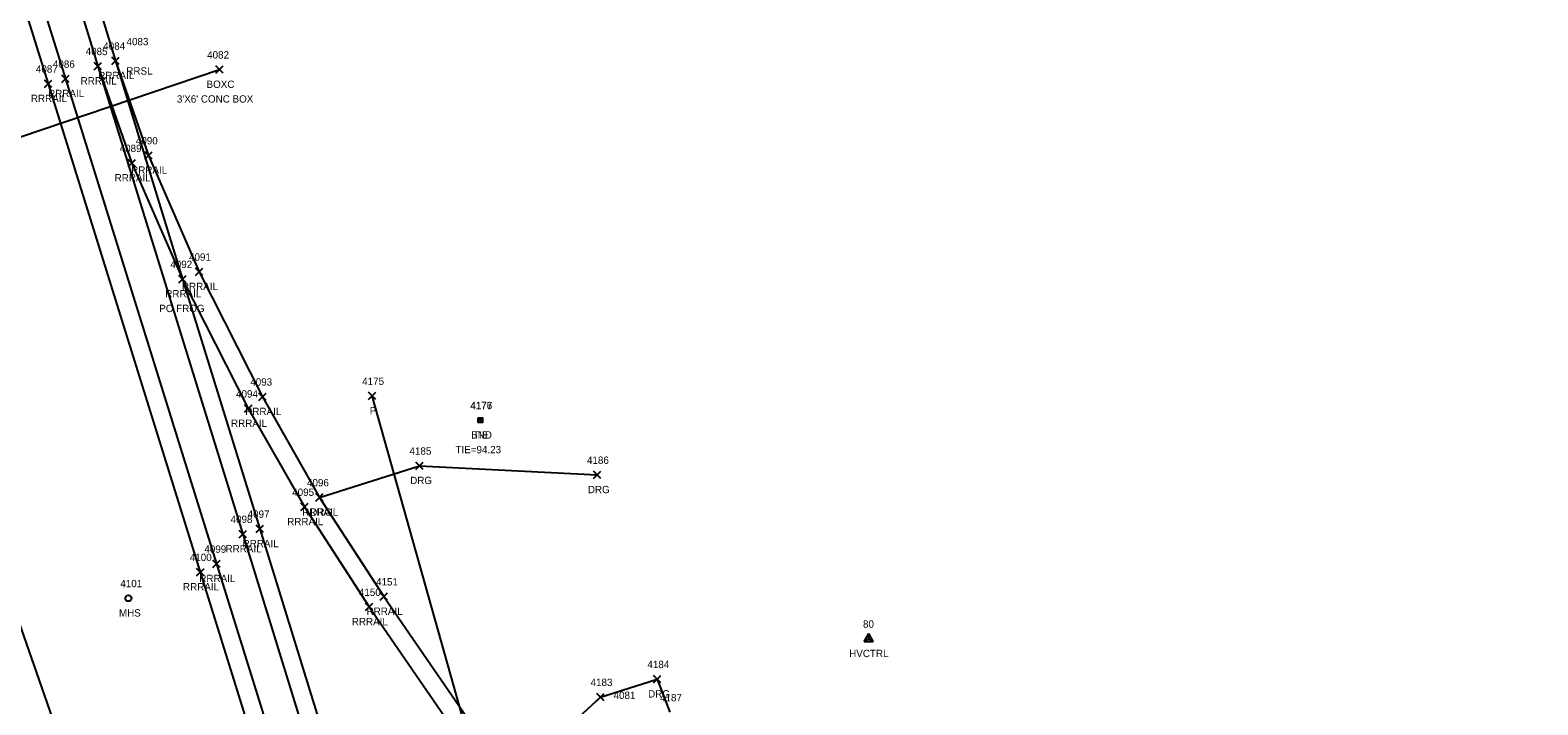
# Model space of a CAD drawing. Extents: x 1462668 to 1465147, y 550359 to 557351.
# Drawn here: x 1463479 to 1463889.2, y 556078.6 to 556262.4 of the extents above; entities that cross this region are included whole.
import ezdxf

# ---------------------------------------------------------------- set-up
doc = ezdxf.new("R2010")
doc.units = 0
for name, color, linetype in [('C_A', 7, 'Continuous'), ('C_C', 7, 'Continuous'), ('C_I', 7, 'Continuous'), ('CBP', 7, 'Continuous'), ('CPSM', 7, 'Continuous'), ('D_A', 7, 'Continuous'), ('D_C', 7, 'Continuous'), ('D_I', 7, 'Continuous'), ('D_TIC', 7, 'Continuous'), ('DCP', 7, 'Continuous'), ('DDEFAULT', 7, 'Continuous'), ('L_I', 7, 'Continuous'), ('Level 18', 7, 'Continuous'), ('LFNC', 7, 'Continuous'), ('M_A', 7, 'Continuous'), ('M_I', 7, 'Continuous'), ('R_A', 7, 'Continuous'), ('R_C', 7, 'Continuous'), ('R_I', 7, 'Continuous'), ('R_TIC', 7, 'Continuous'), ('RDG', 7, 'Continuous'), ('RR', 7, 'Continuous'), ('U_A', 7, 'Continuous'), ('U_I', 7, 'Continuous'), ('USMH', 7, 'Continuous')]:
    doc.layers.add(name, color=color, linetype=linetype)

msp = doc.modelspace()

# ---------------------------------------------------------------- linework, layer by layer
at = {"layer": 'CBP'}
for radius in [0.625, 0.0833]:
    msp.add_circle((1463601.48, 556156.12), radius, dxfattribs=at)
at = {"layer": 'CPSM'}
for p, q in [((1463705.89, 556095.88), (1463707.14, 556098.05)), ((1463708.39, 556095.88), (1463707.14, 556098.05)), ((1463707.14, 556096.61), (1463707.14, 556098.05)), ((1463705.89, 556095.88), (1463707.14, 556096.61)), ((1463705.89, 556095.88), (1463708.39, 556095.88)), ((1463707.14, 556096.61), (1463707.14, 556096.61)), ((1463707.14, 556096.61), (1463708.39, 556095.88))]:
    msp.add_line(p, q, dxfattribs=at)
at = {"layer": 'D_TIC'}
for points in [[(1463529.49, 556250.62), (1463531.49, 556252.62)], [(1463531.49, 556250.62), (1463529.49, 556252.62)], [(1463571.02, 556161.72), (1463573.02, 556163.72)], [(1463573.02, 556161.72), (1463571.02, 556163.72)]]:
    msp.add_lwpolyline(points, dxfattribs=at)
at = {"layer": 'DCP'}
msp.add_lwpolyline([(1463619.95, 555992.43), (1463572.02, 556162.72)], dxfattribs=at)
at = {"layer": 'DDEFAULT'}
msp.add_lwpolyline([(1463452.43, 556225.24), (1463530.49, 556251.62)], dxfattribs=at)
at = {"layer": 'Level 18'}
msp.add_lwpolyline([(1463600.86, 556156.75), (1463602.11, 556156.75), (1463602.11, 556155.5), (1463600.86, 556155.5)], close=True, dxfattribs=at)
msp.add_circle((1463601.49, 556156.13), 0.0833, dxfattribs=at)
at = {"layer": 'LFNC'}
msp.add_lwpolyline([(1463260.37, 556856.1), (1463287.51, 556773.76), (1463336.63, 556617.91), (1463317.04, 556611.87), (1463340, 556536.42), (1463360.93, 556468), (1463386.6, 556387.45), (1463412.74, 556299.98), (1463432.82, 556224.94), (1463450.92, 556180.39), (1463467.13, 556126.19), (1463486.41, 556070.89), (1463523.44, 555949.87), (1463564.29, 555820.42)], dxfattribs=at)
at = {"layer": 'R_TIC'}
for points in [[(1463501.23, 556253.01), (1463503.23, 556255.01)], [(1463503.23, 556253.01), (1463501.23, 556255.01)], [(1463501.23, 556253.01), (1463503.23, 556255.01)], [(1463503.23, 556253.01), (1463501.23, 556255.01)], [(1463487.6, 556248.11), (1463489.6, 556250.11)], [(1463489.6, 556248.11), (1463487.6, 556250.11)], [(1463496.45, 556251.55), (1463498.45, 556253.55)], [(1463498.45, 556251.55), (1463496.45, 556253.55)], [(1463496.45, 556251.55), (1463498.45, 556253.55)], [(1463498.45, 556251.55), (1463496.45, 556253.55)], [(1463482.91, 556246.77), (1463484.91, 556248.77)], [(1463484.91, 556246.77), (1463482.91, 556248.77)], [(1463510.19, 556227.25), (1463512.19, 556229.25)], [(1463512.19, 556227.25), (1463510.19, 556229.25)], [(1463505.7, 556225.15), (1463507.7, 556227.15)], [(1463507.7, 556225.15), (1463505.7, 556227.15)], [(1463524, 556195.56), (1463526, 556197.56)], [(1463526, 556195.56), (1463524, 556197.56)], [(1463519.47, 556193.57), (1463521.47, 556195.57)], [(1463521.47, 556193.57), (1463519.47, 556195.57)], [(1463519.47, 556193.57), (1463521.47, 556195.57)], [(1463521.47, 556193.57), (1463519.47, 556195.57)], [(1463537.36, 556158.3), (1463539.36, 556160.3)], [(1463539.36, 556158.3), (1463537.36, 556160.3)], [(1463541.23, 556161.53), (1463543.23, 556163.53)], [(1463543.23, 556161.53), (1463541.23, 556163.53)], [(1463583.9, 556142.73), (1463585.9, 556144.73)], [(1463585.9, 556142.73), (1463583.9, 556144.73)], [(1463632.25, 556140.24), (1463634.25, 556142.24)], [(1463634.25, 556140.24), (1463632.25, 556142.24)], [(1463556.71, 556134.12), (1463558.71, 556136.12)], [(1463558.71, 556134.12), (1463556.71, 556136.12)], [(1463556.71, 556134.12), (1463558.71, 556136.12)], [(1463558.71, 556134.12), (1463556.71, 556136.12)], [(1463552.64, 556131.52), (1463554.64, 556133.52)], [(1463554.64, 556131.52), (1463552.64, 556133.52)], [(1463540.51, 556125.54), (1463542.51, 556127.54)], [(1463542.51, 556125.54), (1463540.51, 556127.54)], [(1463535.87, 556124.13), (1463537.87, 556126.13)], [(1463537.87, 556124.13), (1463535.87, 556126.13)], [(1463524.3, 556113.77), (1463526.3, 556115.77)], [(1463526.3, 556113.77), (1463524.3, 556115.77)], [(1463528.74, 556116.02), (1463530.74, 556118.02)], [(1463530.74, 556116.02), (1463528.74, 556118.02)], [(1463570.22, 556104.26), (1463572.22, 556106.26)], [(1463572.22, 556104.26), (1463570.22, 556106.26)], [(1463574.23, 556107.11), (1463576.23, 556109.11)], [(1463576.23, 556107.11), (1463574.23, 556109.11)], [(1463648.63, 556084.6), (1463650.63, 556086.6)], [(1463650.63, 556084.6), (1463648.63, 556086.6)], [(1463633.16, 556079.73), (1463635.16, 556081.73)], [(1463635.16, 556079.73), (1463633.16, 556081.73)]]:
    msp.add_lwpolyline(points, dxfattribs=at)
at = {"layer": 'RDG'}
for points in [[(1463557.71, 556135.12), (1463584.9, 556143.73), (1463633.25, 556141.24)], [(1463661.58, 555980.19), (1463643.26, 556021.78), (1463625.39, 556055.61), (1463623.69, 556071), (1463634.16, 556080.73), (1463649.63, 556085.6), (1463653.07, 556076.57)]]:
    msp.add_lwpolyline(points, dxfattribs=at)
at = {"layer": 'RR'}
for points in [[(1463452.29, 556399.95), (1463497.45, 556252.55), (1463536.87, 556125.13), (1463559.44, 556051.72), (1463609.03, 555892.1), (1463628.98, 555828.76), (1463638.23, 555801.69), (1463650.08, 555771.85), (1463660.17, 555749.93), (1463672.27, 555721.97), (1463682.4, 555694.55), (1463717.94, 555583.41), (1463735.76, 555525.64), (1463763.54, 555435.87), (1463784.43, 555367.81), (1463820.27, 555252.31), (1463843.81, 555175.84), (1463843.97, 555175.21), (1463873.04, 555081.28), (1463903.09, 554986.35)], [(1463457.08, 556400.94), (1463502.23, 556254.01), (1463520.47, 556194.57), (1463541.51, 556126.54), (1463564.15, 556052.98), (1463586.06, 555983.65), (1463613.76, 555893.64), (1463633.52, 555829.96), (1463642.44, 555804.5), (1463654.17, 555774.55), (1463664.49, 555752.05), (1463676.6, 555724.22), (1463687.08, 555696.18), (1463722.45, 555584.97), (1463740.37, 555527.27), (1463768.14, 555437.45), (1463788.82, 555369.5), (1463824.75, 555254.42), (1463848.38, 555177.53), (1463848.44, 555177), (1463877.95, 555082.45), (1463907.74, 554987.88)], [(1463438.37, 556393.48), (1463483.91, 556247.77), (1463525.3, 556114.77), (1463568.13, 555976.96), (1463580.9, 555936.2), (1463591.21, 555903.11), (1463628.7, 555782.9), (1463668.19, 555656.69), (1463705.56, 555535.16), (1463742.77, 555417.12), (1463775.39, 555312.32), (1463821.31, 555166.17), (1463821.55, 555165.37), (1463850.06, 555074.38), (1463880.04, 554977.58)], [(1463442.74, 556395.94), (1463488.6, 556249.11), (1463529.74, 556117.02), (1463572.82, 555978.5), (1463585.63, 555937.65), (1463596.03, 555904.23), (1463633.49, 555784.66), (1463672.64, 555658.35), (1463710.59, 555536.66), (1463747.52, 555418.1), (1463780.06, 555313.88), (1463826.09, 555167.8), (1463825.99, 555167.57), (1463854.77, 555075.73), (1463884.96, 554978.2)], [(1463502.23, 556254.01), (1463511.19, 556228.25), (1463525, 556196.56), (1463542.23, 556162.53), (1463557.71, 556135.12), (1463575.23, 556108.11), (1463605.44, 556064.16), (1463624.08, 556037.79), (1463643.29, 556009.45), (1463661.58, 555980.19), (1463679.36, 555950.65), (1463684.52, 555941.43), (1463706.68, 555902.68), (1463743.99, 555837.35), (1463791.88, 555753.25)], [(1463497.45, 556252.55), (1463506.7, 556226.15), (1463520.47, 556194.57), (1463538.36, 556159.3), (1463553.64, 556132.52), (1463571.22, 556105.26), (1463601.39, 556061.32), (1463619.55, 556035.35), (1463639.86, 556005.73), (1463656.53, 555978.99), (1463675.05, 555948.3), (1463680.37, 555938.93), (1463702.78, 555899.66), (1463740.34, 555833.79), (1463787.29, 555751.17)]]:
    msp.add_lwpolyline(points, dxfattribs=at)
at = {"layer": 'USMH'}
for p, q in [((1463505.74, 556107.65), (1463505.74, 556107.65)), ((1463506.58, 556107.65), (1463506.58, 556107.65))]:
    msp.add_line(p, q, dxfattribs=at)
msp.add_circle((1463505.74, 556107.65), 0.833, dxfattribs=at)

# ---------------------------------------------------------------- texts
at = {"layer": 'C_A'}
for s, p in [('TIE', (1463599.56, 556151.12)), ('HVCTRL', (1463701.83, 556091.61))]:
    msp.add_text(s, height=2, dxfattribs=at).set_placement(p)
at = {"layer": 'C_C'}
msp.add_text('TIE=94.23', height=2, dxfattribs=at).set_placement((1463594.71, 556147.12))
at = {"layer": 'C_I'}
for s, p in [('4177', (1463598.79, 556159.12)), ('80', (1463705.59, 556099.61))]:
    msp.add_text(s, height=2, dxfattribs=at).set_placement(p)
at = {"layer": 'D_A'}
for s, p in [('BOXC', (1463526.99, 556246.62)), ('P', (1463571.4, 556157.72))]:
    msp.add_text(s, height=2, dxfattribs=at).set_placement(p)
at = {"layer": 'D_C'}
msp.add_text("3'X6' CONC BOX", height=2, dxfattribs=at).set_placement((1463518.92, 556242.62))
at = {"layer": 'D_I'}
for s, p in [('4082', (1463527.15, 556254.62)), ('4175', (1463569.33, 556165.72))]:
    msp.add_text(s, height=2, dxfattribs=at).set_placement(p)
at = {"layer": 'L_I'}
msp.add_text('4081', height=2, dxfattribs=at).set_placement((1463637.73, 556080.2))
at = {"layer": 'M_A'}
msp.add_text('BND', height=2, dxfattribs=at).set_placement((1463598.98, 556151.13))
at = {"layer": 'M_I'}
msp.add_text('4176', height=2, dxfattribs=at).set_placement((1463598.74, 556159.13))
at = {"layer": 'R_A'}
for s, p in [('RRRAIL', (1463497.52, 556249.01)), ('RRRAIL', (1463497.52, 556249.01)), ('RRSL', (1463505.16, 556250.24)), ('RRRAIL', (1463483.89, 556244.11)), ('RRRAIL', (1463492.74, 556247.55)), ('RRRAIL', (1463492.74, 556247.55)), ('RRRAIL', (1463479.2, 556242.77)), ('RRRAIL', (1463506.48, 556223.25)), ('RRRAIL', (1463501.99, 556221.15)), ('RRRAIL', (1463520.29, 556191.56)), ('RRRAIL', (1463515.76, 556189.57)), ('RRRAIL', (1463515.76, 556189.57)), ('RRRAIL', (1463537.52, 556157.53)), ('RRRAIL', (1463533.65, 556154.3)), ('DRG', (1463582.39, 556138.73)), ('DRG', (1463630.73, 556136.24)), ('RRRAIL', (1463553.01, 556130.12)), ('DRG', (1463555.2, 556130.12)), ('RRRAIL', (1463548.93, 556127.52)), ('RRRAIL', (1463536.8, 556121.54)), ('RRRAIL', (1463532.16, 556120.13)), ('RRRAIL', (1463520.59, 556109.77)), ('RRRAIL', (1463525.03, 556112.02)), ('RRRAIL', (1463566.51, 556100.26)), ('RRRAIL', (1463570.53, 556103.11)), ('DRG', (1463647.12, 556080.6))]:
    msp.add_text(s, height=2, dxfattribs=at).set_placement(p)
at = {"layer": 'R_C'}
msp.add_text('PO FROG', height=2, dxfattribs=at).set_placement((1463514.13, 556185.57))
msp.add_text('PO FROG', height=2, dxfattribs=at).set_placement((1463514.13, 556185.57))
at = {"layer": 'R_I'}
for s, p in [('4084', (1463498.89, 556257.01)), ('4084', (1463498.89, 556257.01)), ('4083', (1463505.23, 556258.24)), ('4086', (1463485.2, 556252.11)), ('4085', (1463494.11, 556255.55)), ('4085', (1463494.11, 556255.55)), ('4087', (1463480.57, 556250.77)), ('4089', (1463503.35, 556229.15)), ('4090', (1463507.77, 556231.25)), ('4091', (1463522.23, 556199.56)), ('4092', (1463517.13, 556197.57)), ('4092', (1463517.13, 556197.57)), ('4094', (1463535.02, 556162.3)), ('4093', (1463538.89, 556165.53)), ('4185', (1463582.21, 556146.73)), ('4186', (1463630.5, 556144.24)), ('4096', (1463554.32, 556138.12)), ('4096', (1463554.32, 556138.12)), ('4095', (1463550.3, 556135.52)), ('4097', (1463538.17, 556129.54)), ('4098', (1463533.53, 556128.13)), ('4100', (1463522.44, 556117.77)), ('4099', (1463526.4, 556120.02)), ('4150', (1463568.44, 556108.26)), ('4151', (1463573.11, 556111.11)), ('4184', (1463646.93, 556088.6)), ('4183', (1463631.47, 556083.73)), ('4187', (1463650.37, 556079.57)), ('4187', (1463650.37, 556079.57))]:
    msp.add_text(s, height=2, dxfattribs=at).set_placement(p)
at = {"layer": 'U_A'}
msp.add_text('MHS', height=2, dxfattribs=at).set_placement((1463503.16, 556102.65))
at = {"layer": 'U_I'}
msp.add_text('4101', height=2, dxfattribs=at).set_placement((1463503.54, 556110.65))

doc.saveas('drawing.dxf')
